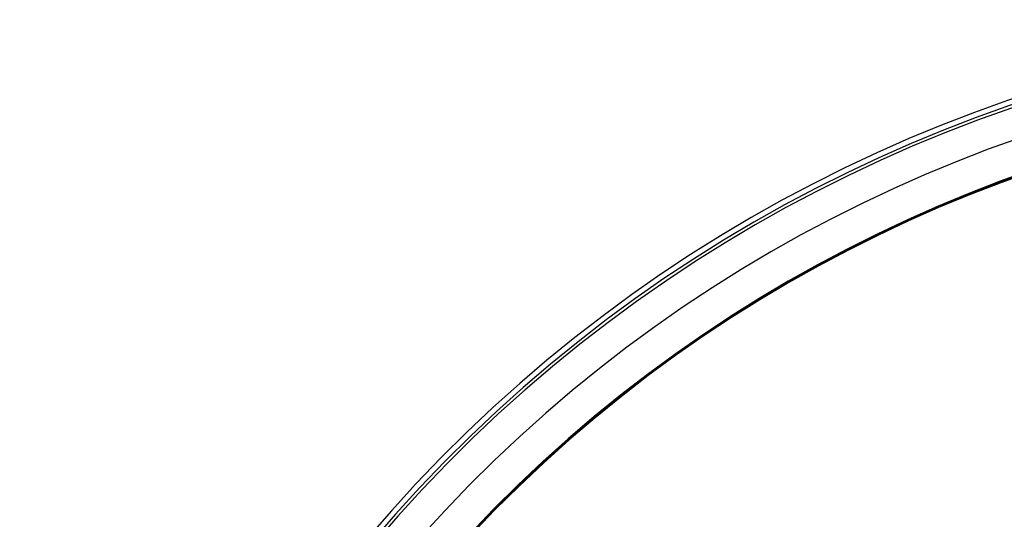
# Model space of a CAD drawing. Header units: millimetres. Extents: x -345 to 345, y -345 to 345.
# Tile 494 of 656: x -345 to -114, y 227 to 345. Entities that reach past the tile are written whole.
import ezdxf

# ---------------------------------------------------------------- set-up
doc = ezdxf.new("R2010")
doc.units = ezdxf.units.MM
doc.header["$MEASUREMENT"] = 0
doc.layers.add('IGES level 10000', color=7, linetype='Continuous', true_color=0x000000)

msp = doc.modelspace()

# ---------------------------------------------------------------- linework, layer by layer
at = {"layer": 'IGES level 10000'}
for centre, radius, start, end in [((0, 0, 977.14), 344.97, 61.3521, 241.3521), ((0, 0, 974.91), 343.71, 61.3521, 241.3521), ((0, 0, 974.91), 343.71, 61.3521, 241.3521), ((0, 0, 978.78), 343, 61.3521, 241.3521), ((0, 0, 978.78), 343, 61.3521, 241.3521), ((0, 0, 971.88), 335.69, 61.3521, 241.3521), ((0, 0, 968.85), 327.67, 61.3521, 241.3521), ((0, 0, 968.85), 327.67, 61.3521, 241.3521), ((0, 0, 968.8), 327.5, 61.3521, 241.3521), ((0, 0, 968.78), 327.32, 61.3521, 241.3521), ((0, 0, 968.78), 327.32, 61.3521, 241.3521), ((0, 0, 977.14), 344.97, 241.3521, 61.3521), ((0, 0, 974.91), 343.71, 241.3521, 61.3521), ((0, 0, 974.91), 343.71, 241.3521, 61.3521), ((0, 0, 978.78), 343, 241.3521, 61.3521), ((0, 0, 978.78), 343, 241.3521, 61.3521), ((0, 0, 971.88), 335.69, 241.3521, 61.3521), ((0, 0, 968.85), 327.67, 241.3521, 61.3521), ((0, 0, 968.85), 327.67, 241.3521, 61.3521), ((0, 0, 968.8), 327.5, 241.3521, 61.3521), ((0, 0, 968.78), 327.32, 241.3521, 61.3521), ((0, 0, 968.78), 327.32, 241.3521, 61.3521)]:
    msp.add_arc(centre, radius, start, end, dxfattribs=at)

doc.saveas('drawing.dxf')
